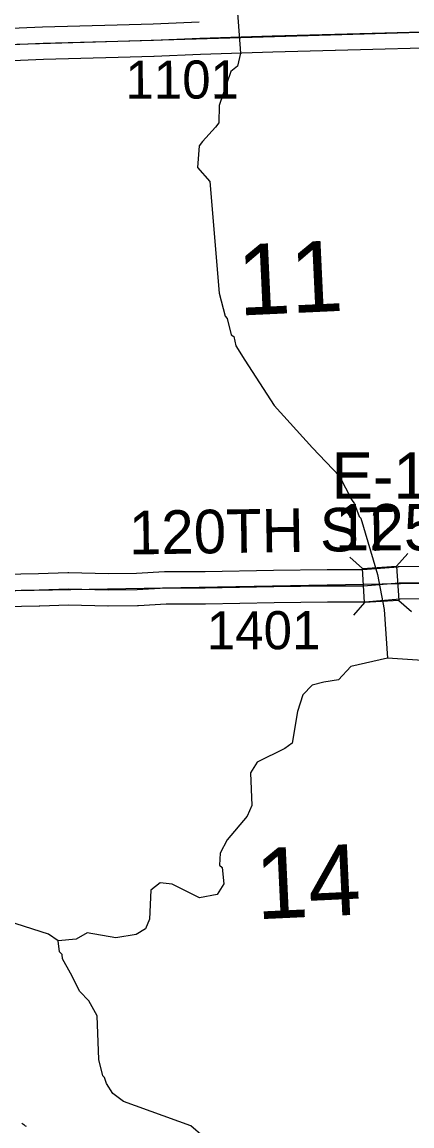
# Model space of a CAD drawing. Extents: x 128.7 to 185.5, y -21.4 to 12.6.
# Drawn here: x 161.876 to 162.592, y 2.286 to 4.313 of the extents above; entities that cross this region are included whole.
import ezdxf

# ---------------------------------------------------------------- set-up
doc = ezdxf.new("R2010")
doc.units = 0
for name, color, linetype in [('tdCoHydroRiver', 7, 'Continuous'), ('tdCoSecRdNmbr', 7, 'Continuous'), ('tdCoSecRdTxt', 7, 'Continuous'), ('tdCoSecRteBand', 7, 'Continuous'), ('tdCoSecRteCL', 7, 'Continuous'), ('tdCoSectLine', 7, 'Continuous'), ('tdCoSectNmbr', 7, 'Continuous'), ('tdCoStrucSec', 7, 'Continuous'), ('tdCoStrucSecCoName', 7, 'Continuous'), ('tdCoStrucSecFHWANum', 7, 'Continuous'), ('tdCoSurfGravel', 7, 'Continuous')]:
    doc.layers.add(name, color=color, linetype=linetype)

msp = doc.modelspace()

# ---------------------------------------------------------------- linework, layer by layer
at = {"layer": 'tdCoHydroRiver'}
for points in [[(162.2705, 4.3379), (162.2767, 4.256), (162.2713, 4.2321), (162.259, 4.2222), (162.2376, 4.1598), (162.2372, 4.1283), (162.2312, 4.1201), (162.2069, 4.094), (162.2009, 4.0858), (162.1977, 4.0463), (162.2207, 4.0203), (162.2378, 3.8156), (162.2489, 3.7734), (162.2522, 3.7688), (162.2596, 3.7391), (162.2645, 3.7361), (162.2683, 3.7189), (162.285, 3.6927), (162.3387, 3.6094), (162.4094, 3.5315), (162.4587, 3.4797), (162.4809, 3.4363), (162.4859, 3.4286), (162.4947, 3.4052), (162.4979, 3.4022), (162.5286, 3.2991), (162.5405, 3.2348), (162.547, 3.1451), (162.4797, 3.1299), (162.4569, 3.1054), (162.4302, 3.1012), (162.4083, 3.0957), (162.3916, 3.0777), (162.3817, 3.0473), (162.3718, 2.989), (162.3584, 2.9796), (162.3073, 2.954), (162.2954, 2.9346), (162.2977, 2.8747), (162.2889, 2.8554), (162.2527, 2.8115), (162.2394, 2.7873), (162.2386, 2.7652), (162.2435, 2.7606), (162.2462, 2.7307), (162.2343, 2.7113), (162.2014, 2.7054), (162.1918, 2.7098), (162.1515, 2.7303), (162.1294, 2.7327), (162.1125, 2.7194), (162.1098, 2.6657), (162.1025, 2.648), (162.0856, 2.6379), (162.0479, 2.6318), (161.9955, 2.6409), (161.9754, 2.6291), (161.9424, 2.6262)], [(162.7244, 3.0017), (162.7192, 3.0157), (162.7125, 3.0675), (162.6987, 3.0986), (162.6596, 3.1319), (162.6388, 3.139), (162.547, 3.1451)], [(162.2083, 2.2669), (162.1855, 2.2865), (162.0623, 2.3309), (162.0428, 2.3459), (162.0311, 2.3644), (162.0275, 2.3753), (162.0243, 2.3784), (162.0168, 2.4081), (162.0138, 2.4884), (161.9986, 2.5163), (161.9822, 2.533), (161.9651, 2.5671), (161.9499, 2.5934), (161.9496, 2.6013), (161.9447, 2.6058), (161.9424, 2.6262), (161.9246, 2.6382), (161.8495, 2.6622)]]:
    msp.add_lwpolyline(points, dxfattribs=at)
at = {"layer": 'tdCoSecRteBand'}
for points in [[(161.7987, 4.2998), (161.9132, 4.3044), (161.9133, 4.3044), (161.9135, 4.3045), (162.0506, 4.3084), (162.0507, 4.3084), (162.0508, 4.3084), (162.1163, 4.3099), (162.2009, 4.3136)], [(162.6796, 4.2672), (162.4511, 4.261), (162.451, 4.261), (162.451, 4.261), (162.336, 4.258), (162.2033, 4.2536), (162.1186, 4.2499), (162.1183, 4.2499), (162.118, 4.2499), (162.0523, 4.2484), (161.9154, 4.2445), (161.8013, 4.2398)], [(161.8076, 3.299), (161.9063, 3.3004), (161.9597, 3.3026), (161.9607, 3.3027), (161.9617, 3.3027), (162.0342, 3.3007), (162.0863, 3.3012), (162.1377, 3.3046), (162.1388, 3.3046), (162.1399, 3.3046), (162.2118, 3.3041), (162.3374, 3.3066), (162.3375, 3.3066), (162.3375, 3.3066), (162.4359, 3.3081), (162.4362, 3.3081), (162.4365, 3.3081), (162.5015, 3.3078), (162.5661, 3.3132), (162.5672, 3.3133), (162.5682, 3.3133), (162.6594, 3.3143)], [(162.6601, 3.2543), (162.5699, 3.2533), (162.5052, 3.2479), (162.5039, 3.2478), (162.5026, 3.2478), (162.4365, 3.2481), (162.3385, 3.2466), (162.2125, 3.2441), (162.2121, 3.2441), (162.2117, 3.2441), (162.1406, 3.2446), (162.0894, 3.2412), (162.0885, 3.2412), (162.0877, 3.2412), (162.0342, 3.2407), (162.0336, 3.2407), (162.0331, 3.2407), (161.9611, 3.2426), (161.9084, 3.2405), (161.908, 3.2405), (161.9076, 3.2404), (161.8094, 3.239)], [(161.8757, 2.2911), (161.8774, 2.2901), (161.8789, 2.289), (161.8811, 2.2873), (161.8819, 2.2868), (161.8834, 2.2856)]]:
    msp.add_lwpolyline(points, dxfattribs=at)
at = {"layer": 'tdCoSecRteCL'}
for points in [[(161.0813, 4.2275), (161.0944, 4.2281), (161.2424, 4.2365), (161.3183, 4.2427), (161.4601, 4.2503), (161.5894, 4.2587), (161.6991, 4.2646), (161.8, 4.2698), (161.9144, 4.2745), (162.0515, 4.2784), (162.1173, 4.2799), (162.2022, 4.2836), (162.3351, 4.288), (162.4503, 4.291), (162.6789, 4.2972), (162.7919, 4.3)], [(161.808, 3.269), (161.9071, 3.2704), (161.9609, 3.2727), (162.0339, 3.2707), (162.0874, 3.2712), (162.1397, 3.2746), (162.212, 3.2741), (162.338, 3.2766), (162.4364, 3.2781), (162.5027, 3.2778), (162.5685, 3.2833), (162.6598, 3.2843)]]:
    msp.add_lwpolyline(points, dxfattribs=at)
at = {"layer": 'tdCoSectLine'}
for points in [[(161.7836, 4.2703), (162.7915, 4.3)], [(161.8301, 3.2689), (162.8398, 3.2873)]]:
    msp.add_lwpolyline(points, dxfattribs=at)
at = {"layer": 'tdCoStrucSec'}
for p, q in [((162.501, 3.3101), (162.4775, 3.3308)), ((162.5635, 3.3139), (162.5842, 3.3373)), ((162.5048, 3.2476), (162.4841, 3.2241)), ((162.5673, 3.2514), (162.5908, 3.2307))]:
    msp.add_line(p, q, dxfattribs=at)
msp.add_lwpolyline([(162.501, 3.3101), (162.5635, 3.3139), (162.5673, 3.2514), (162.5048, 3.2476)], close=True, dxfattribs=at)
at = {"layer": 'tdCoSurfGravel'}
for points in [[(161.8, 4.2698), (161.9144, 4.2745), (162.0515, 4.2784), (162.1173, 4.2799), (162.2022, 4.2836), (162.3351, 4.288), (162.4503, 4.291), (162.6789, 4.2972)], [(161.808, 3.269), (161.9071, 3.2704), (161.9609, 3.2727), (162.0339, 3.2707), (162.0874, 3.2712), (162.1397, 3.2746), (162.212, 3.2741), (162.338, 3.2766), (162.4364, 3.2781), (162.5027, 3.2778), (162.5685, 3.2833), (162.6598, 3.2843)]]:
    msp.add_lwpolyline(points, dxfattribs=at)

# ---------------------------------------------------------------- texts
at = {"layer": 'tdCoSecRdNmbr'}
for s, rotation, p in [('1101', 0.1224, (162.0659, 4.1724)), ('1401', 0.1225, (162.2153, 3.1613))]:
    msp.add_text(s, height=0.07, rotation=rotation, dxfattribs=at).set_placement(p)
at = {"layer": 'tdCoSecRdTxt'}
msp.add_text('120TH ST', height=0.08, rotation=0.8604, dxfattribs=at).set_placement((162.0726, 3.3355))
at = {"layer": 'tdCoSectNmbr'}
for s, p in [('11', (162.2742, 3.7742)), ('14', (162.307, 2.6656))]:
    msp.add_text(s, height=0.13, rotation=2.6749, dxfattribs=at).set_placement(p)
at = {"layer": 'tdCoStrucSecCoName'}
msp.add_text('E-1450', height=0.085, dxfattribs=at).set_placement((162.4442, 3.4379))
at = {"layer": 'tdCoStrucSecFHWANum'}
msp.add_text('125451', height=0.085, dxfattribs=at).set_placement((162.4503, 3.3432))

doc.saveas('drawing.dxf')
